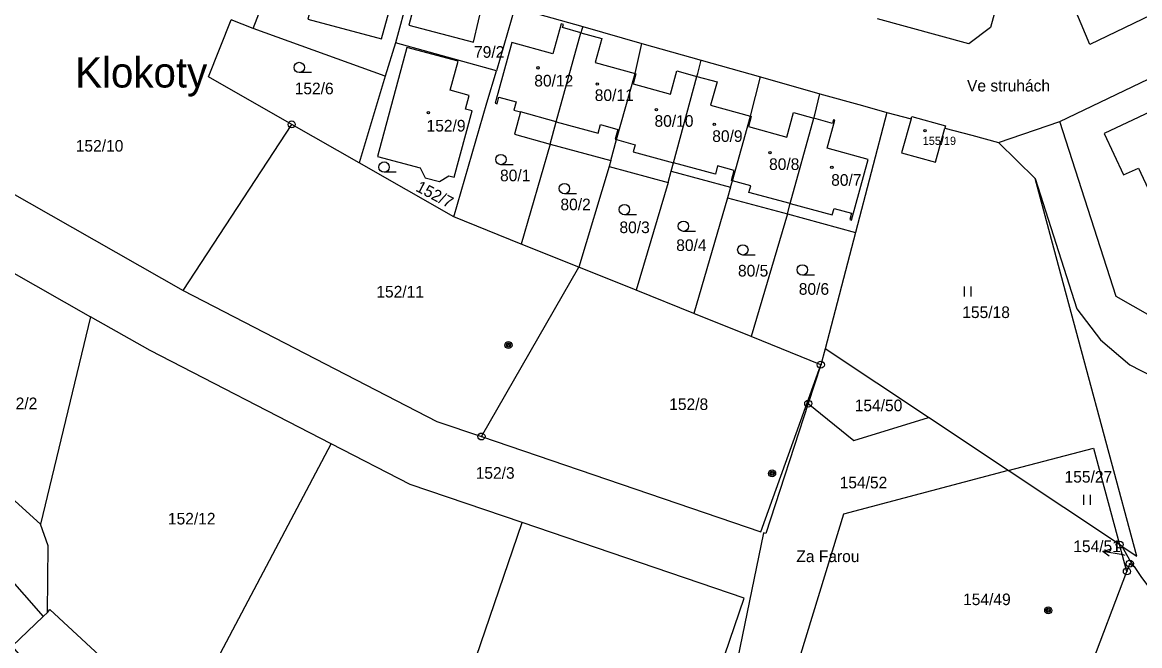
# Model space of a CAD drawing. Extents: x -737240 to -735272, y -1119606 to -1117878.
# Drawn here: x -736982.1 to -736818.9, y -1119214.7 to -1119123.6 of the extents above; entities that cross this region are included whole.
import ezdxf

# ---------------------------------------------------------------- set-up
doc = ezdxf.new("R2010")
doc.units = 0
for name, color, linetype in [('Level 1', 7, 'Continuous'), ('Level 15', 7, 'Continuous'), ('Level 16', 7, 'Continuous'), ('Level 18', 7, 'Continuous'), ('Level 19', 7, 'Continuous'), ('Level 25', 7, 'Continuous'), ('Level 4', 7, 'Continuous')]:
    doc.layers.add(name, color=color, linetype=linetype)

msp = doc.modelspace()

# ---------------------------------------------------------------- linework, layer by layer
at = {"layer": 'Level 1'}
for p, q in [((-736925.04, -1119117.17), (-736927.6, -1119126.54)), ((-736910.14, -1119121.39), (-736912.85, -1119130.67)), ((-736910.14, -1119121.39), (-736900.24, -1119124.19)), ((-736948.37, -1119124.45), (-736951.6, -1119123.2)), ((-736900.24, -1119124.19), (-736891.58, -1119126.64)), ((-736929.07, -1119131.43), (-736948.37, -1119124.45)), ((-736904.12, -1119138.08), (-736900.5, -1119125.08)), ((-736927.6, -1119126.54), (-736929.07, -1119131.43)), ((-736912.85, -1119130.67), (-736927.6, -1119126.54)), ((-736892.6, -1119131.03), (-736891.58, -1119126.64)), ((-736891.58, -1119126.64), (-736882.92, -1119129.09)), ((-736882.92, -1119129.09), (-736874.26, -1119131.54)), ((-736830.54, -1119138.05), (-736810.68, -1119128.52)), ((-736929.07, -1119131.43), (-736932.87, -1119144.11)), ((-736895.32, -1119140.7), (-736892.6, -1119131.03)), ((-736886.96, -1119144.12), (-736883.55, -1119131.46)), ((-736875.75, -1119137.3), (-736874.26, -1119131.54)), ((-736874.26, -1119131.54), (-736865.59, -1119133.99)), ((-736878.38, -1119146.72), (-736875.75, -1119137.3)), ((-736855.83, -1119136.74), (-736860.41, -1119154.27)), ((-736855.83, -1119136.74), (-736852.28, -1119137.69)), ((-736958.6, -1119162.77), (-736942.74, -1119138.48)), ((-736932.87, -1119144.11), (-736942.74, -1119138.48)), ((-736904.97, -1119141.36), (-736904.12, -1119138.08)), ((-736869.92, -1119150.05), (-736866.47, -1119137.58)), ((-736839.49, -1119141.11), (-736830.54, -1119138.05)), ((-736904.97, -1119141.36), (-736909.22, -1119155.96)), ((-736904.97, -1119141.36), (-736896.13, -1119143.75)), ((-736896.13, -1119143.75), (-736895.32, -1119140.7)), ((-736834.17, -1119146.38), (-736839.49, -1119141.11)), ((-736896.13, -1119143.75), (-736896.37, -1119144.65)), ((-736919.08, -1119151.97), (-736932.87, -1119144.11)), ((-736896.37, -1119144.65), (-736900.82, -1119159.34)), ((-736896.37, -1119144.65), (-736887.76, -1119146.99)), ((-736887.76, -1119146.99), (-736887.31, -1119145.32)), ((-736887.31, -1119145.32), (-736886.96, -1119144.12)), ((-736887.31, -1119145.32), (-736878.65, -1119147.67)), ((-736887.76, -1119146.99), (-736892.42, -1119162.73)), ((-736878.65, -1119147.67), (-736878.38, -1119146.72)), ((-736878.65, -1119147.67), (-736879.07, -1119149.2)), ((-736879.07, -1119149.2), (-736884.03, -1119166.11)), ((-736879.07, -1119149.2), (-736870.35, -1119151.57)), ((-736870.35, -1119151.57), (-736869.92, -1119150.05)), ((-736909.22, -1119155.96), (-736919.08, -1119151.97)), ((-736870.35, -1119151.57), (-736875.63, -1119169.5)), ((-736870.35, -1119151.57), (-736860.41, -1119154.27)), ((-736860.41, -1119154.27), (-736864.85, -1119171.27)), ((-736900.82, -1119159.34), (-736909.22, -1119155.96)), ((-736915.02, -1119184.09), (-736900.82, -1119159.34)), ((-736892.42, -1119162.73), (-736900.82, -1119159.34)), ((-736884.03, -1119166.11), (-736892.42, -1119162.73)), ((-736972.12, -1119166.59), (-736979.42, -1119196.9)), ((-736875.63, -1119169.5), (-736884.03, -1119166.11)), ((-736865.46, -1119173.6), (-736875.63, -1119169.5)), ((-736864.85, -1119171.27), (-736865.46, -1119173.6)), ((-736849.75, -1119181.31), (-736864.85, -1119171.27)), ((-736865.46, -1119173.6), (-736867.3, -1119179.28)), ((-736838.08, -1119189.08), (-736849.75, -1119181.31)), ((-736959.18, -1119227.16), (-736936.96, -1119185.17)), ((-736821.82, -1119199.89), (-736838.08, -1119189.08)), ((-736921.18, -1119232.15), (-736909.08, -1119196.68)), ((-736820.76, -1119203.81), (-736821.82, -1119199.89)), ((-736821.43, -1119200.15), (-736821.82, -1119199.89)), ((-736830.42, -1119229.22), (-736820.76, -1119203.81)), ((-736979.03, -1119210.41), (-736978.41, -1119209.82))]:
    msp.add_line(p, q, dxfattribs=at)
for points in [[(-736838.44, -1119116.17), (-736840.67, -1119124.32), (-736843.82, -1119126.71), (-736857.18, -1119123.06)], [(-736923.93, -1119117.48), (-736925.63, -1119123.96), (-736916.21, -1119126.44), (-736914.72, -1119120.16)], [(-736814.71, -1119121.3), (-736826.19, -1119126.79), (-736829.11, -1119119.8)], [(-736942.74, -1119138.48), (-736954.91, -1119131.54), (-736951.6, -1119123.2)], [(-736900.5, -1119125.08), (-736903.17, -1119124.33), (-736903.04, -1119123.88), (-736903.4, -1119123.78), (-736904.62, -1119128.17), (-736910.58, -1119126.51), (-736913.04, -1119135.36), (-736912.73, -1119135.45), (-736912.47, -1119134.48), (-736909.96, -1119135.17), (-736910.3, -1119136.4), (-736909.33, -1119136.66)], [(-736900.24, -1119124.19), (-736900.38, -1119124.63), (-736900.5, -1119125.08)], [(-736930.21, -1119143.17), (-736923.96, -1119144.85), (-736923.25, -1119146.3), (-736921.15, -1119146.84), (-736919.81, -1119146.01), (-736919, -1119146.19), (-736916.39, -1119136.52), (-736917.36, -1119136.26), (-736916.8, -1119134.25), (-736919.58, -1119133.47), (-736918.43, -1119129.23), (-736925.92, -1119127.22), (-736930.21, -1119143.17)], [(-736883.55, -1119131.46), (-736883.43, -1119131.03), (-736882.92, -1119129.09)], [(-736919.08, -1119151.97), (-736914.22, -1119135.32), (-736912.85, -1119130.67)], [(-736866.47, -1119137.58), (-736866.32, -1119137.06), (-736865.59, -1119133.99)], [(-736865.59, -1119133.99), (-736859.39, -1119135.74), (-736855.83, -1119136.74)], [(-736813.95, -1119135.03), (-736824.1, -1119139.8), (-736821.24, -1119145.87), (-736819.07, -1119144.88), (-736817.3, -1119148.63), (-736809.3, -1119144.91), (-736813.95, -1119135.03)], [(-736909.33, -1119136.66), (-736910.22, -1119139.93), (-736904.97, -1119141.36)], [(-736852.28, -1119137.69), (-736852.18, -1119137.33), (-736847.26, -1119138.69), (-736847.35, -1119139.01)], [(-736852.28, -1119137.69), (-736853.67, -1119142.62), (-736848.73, -1119143.99), (-736847.35, -1119139.01)], [(-736847.35, -1119139.01), (-736843.39, -1119140.07), (-736839.49, -1119141.11)], [(-736793.45, -1119164.56), (-736802.54, -1119168.8), (-736807.84, -1119168.73), (-736812.66, -1119167.94), (-736817.35, -1119166.45), (-736822.33, -1119163.61), (-736830.54, -1119138.05)], [(-736994.26, -1119142.48), (-736994.15, -1119142.56), (-736958.6, -1119162.77)], [(-736834.17, -1119146.38), (-736828.05, -1119165.45), (-736824.63, -1119169.96), (-736820.34, -1119173.62), (-736815.31, -1119176.18), (-736809.83, -1119177.49), (-736806.12, -1119177.49)], [(-736821.43, -1119200.15), (-736819.29, -1119201.59), (-736831.42, -1119156.58), (-736834.17, -1119146.38)], [(-737005.03, -1119151.45), (-737004.606, -1119151.067), (-737004.134, -1119150.745), (-737003.622, -1119150.492), (-737003.08, -1119150.312), (-737002.518, -1119150.208), (-737001.947, -1119150.182), (-737001.378, -1119150.235), (-737000.822, -1119150.366), (-737000.289, -1119150.572), (-736999.79, -1119150.85), (-736972.12, -1119166.59)], [(-736958.6, -1119162.77), (-736921.53, -1119181.88), (-736915.02, -1119184.09)], [(-736936.96, -1119185.17), (-736963.43, -1119171.53), (-736972.12, -1119166.59)], [(-736915.02, -1119184.09), (-736874.24, -1119198.01), (-736865.46, -1119173.6)], [(-736867.3, -1119179.28), (-736873.48, -1119198.27), (-736873.81, -1119198.16), (-736880.72, -1119231.56)], [(-736867.3, -1119179.28), (-736860.63, -1119184.69), (-736849.75, -1119181.31)], [(-736909.08, -1119196.68), (-736925.46, -1119191.1), (-736936.96, -1119185.17)], [(-736838.08, -1119189.08), (-736825.62, -1119185.79), (-736821.82, -1119199.89)], [(-736838.08, -1119189.08), (-736862.16, -1119195.43), (-736868.43, -1119215.96), (-736868.76, -1119217.19)], [(-736979.42, -1119196.9), (-736985.87, -1119191.09), (-736991.42, -1119196.98)], [(-736978.41, -1119209.82), (-736978.29, -1119200.09), (-736979.42, -1119196.9)], [(-736884.42, -1119230.43), (-736876.68, -1119207.74), (-736909.08, -1119196.68)], [(-736819.7, -1119203.08), (-736820.31, -1119202.17), (-736821.43, -1119200.15)], [(-737012.78, -1119221.1), (-737005.4, -1119215.3), (-736993.42, -1119207.09), (-736987.09, -1119201.28), (-736979.03, -1119210.41)], [(-736820.76, -1119203.81), (-736820.33, -1119202.68), (-736819.7, -1119203.08)], [(-736819.7, -1119203.08), (-736818.63, -1119204.71), (-736816.77, -1119207.12), (-736814.73, -1119209.38), (-736812.53, -1119211.48), (-736810.18, -1119213.41), (-736807.69, -1119215.17), (-736805.07, -1119216.72), (-736802.35, -1119218.08), (-736799.53, -1119219.23), (-736796.64, -1119220.17), (-736793.68, -1119220.89), (-736773.1, -1119225.22)], [(-736969.8, -1119234.44), (-736980.64, -1119220.71), (-736979.33, -1119219.56), (-736983.57, -1119214.72), (-736979.03, -1119210.41)], [(-736978.41, -1119209.82), (-736978.06, -1119209.4), (-736968.13, -1119218.58), (-736959.18, -1119227.16)]]:
    msp.add_lwpolyline(points, dxfattribs=at)
at = {"layer": 'Level 16'}
for points in [[(-736823.366, -1119201.559), (-736824.265, -1119200.894), (-736823.194, -1119200.574)], [(-736821.06, -1119201.46), (-736821.31, -1119201.41), (-736824.265, -1119200.894)]]:
    msp.add_lwpolyline(points, dxfattribs=at)
at = {"layer": 'Level 25'}
for p, q in [((-736939.858, -1119130.91), (-736941.64, -1119130.91)), ((-736927.468, -1119145.47), (-736929.25, -1119145.47)), ((-736910.398, -1119144.37), (-736912.18, -1119144.37)), ((-736901.128, -1119148.62), (-736902.91, -1119148.62)), ((-736892.368, -1119151.69), (-736894.15, -1119151.69)), ((-736883.748, -1119154.11), (-736885.53, -1119154.11)), ((-736875.068, -1119157.57), (-736876.85, -1119157.57)), ((-736866.378, -1119160.51), (-736868.16, -1119160.51)), ((-736844.537, -1119162.155), (-736844.537, -1119163.655)), ((-736843.515, -1119163.655), (-736843.515, -1119162.155)), ((-736827.077, -1119192.595), (-736827.077, -1119194.095)), ((-736826.055, -1119194.095), (-736826.055, -1119192.595))]:
    msp.add_line(p, q, dxfattribs=at)
for centre, major_axis, ratio in [((-736941.64, -1119130.154), (0.764, 0), 0.9894236), ((-736906.77, -1119130.21), (0.18, 0), 0.9848078), ((-736898.11, -1119132.58), (0.18, 0), 0.9848078), ((-736922.78, -1119136.75), (0.18, 0), 0.9848078), ((-736889.48, -1119136.34), (0.18, 0), 0.9848078), ((-736942.74, -1119138.48), (0.516, 0), 0.9848078), ((-736942.74, -1119138.48), (0.0375, 0), 0.9848078), ((-736881.02, -1119138.46), (0.18, 0), 0.9848078), ((-736850.24, -1119139.39), (0.18, 0), 0.9848078), ((-736912.18, -1119143.614), (0.764, 0), 0.9894236), ((-736872.89, -1119142.61), (0.18, 0), 0.9848078), ((-736929.25, -1119144.714), (0.764, 0), 0.9894236), ((-736863.85, -1119144.76), (0.18, 0), 0.9848078), ((-736902.91, -1119147.864), (0.764, 0), 0.9894236), ((-736894.15, -1119150.934), (0.764, 0), 0.9894236), ((-736885.53, -1119153.354), (0.764, 0), 0.9894236), ((-736876.85, -1119156.814), (0.764, 0), 0.9894236), ((-736868.16, -1119159.754), (0.764, 0), 0.9894236), ((-736911.08, -1119170.73), (0.516, 0), 0.9848078), ((-736911.08, -1119170.73), (0.309, 0), 0.9848078), ((-736911.08, -1119170.73), (0.155, 0), 0.9848078), ((-736865.46, -1119173.6), (0.516, 0), 0.9848078), ((-736865.46, -1119173.6), (0.0375, 0), 0.9848078), ((-736867.3, -1119179.28), (0.516, 0), 0.9848078), ((-736867.3, -1119179.28), (0.0375, 0), 0.9848078), ((-736915.02, -1119184.09), (0.516, 0), 0.9848078), ((-736915.02, -1119184.09), (0.0375, 0), 0.9848078), ((-736872.58, -1119189.48), (0.516, 0), 0.9848078), ((-736872.58, -1119189.48), (0.309, 0), 0.9848078), ((-736872.58, -1119189.48), (0.155, 0), 0.9848078), ((-736821.82, -1119199.89), (0.516, 0), 0.9848078), ((-736821.82, -1119199.89), (0.0375, 0), 0.9848078), ((-736820.33, -1119202.68), (0.516, 0), 0.9848078), ((-736820.33, -1119202.68), (0.0375, 0), 0.9848078), ((-736820.76, -1119203.81), (0.516, 0), 0.9848078), ((-736820.76, -1119203.81), (0.0375, 0), 0.9848078), ((-736832.25, -1119209.51), (0.516, 0), 0.9848078), ((-736832.25, -1119209.51), (0.309, 0), 0.9848078), ((-736832.25, -1119209.51), (0.155, 0), 0.9848078)]:
    msp.add_ellipse(centre, major_axis=major_axis, ratio=ratio, dxfattribs=at)
at = {"layer": 'Level 4'}
for p, q in [((-736948.37, -1119124.45), (-736943.58, -1119111.91)), ((-736904.12, -1119138.08), (-736909.33, -1119136.66))]:
    msp.add_line(p, q, dxfattribs=at)
for points in [[(-736936.37, -1119113.96), (-736936.69, -1119115.3), (-736938.14, -1119114.95), (-736940.39, -1119123.09), (-736929.62, -1119125.97), (-736927.06, -1119116.6)], [(-736900.5, -1119125.08), (-736897.45, -1119125.92), (-736898.42, -1119129.41), (-736892.6, -1119131.03)], [(-736892.6, -1119131.03), (-736892.46, -1119131.07), (-736892.87, -1119132.53), (-736887.44, -1119134.04), (-736886.49, -1119130.63), (-736883.55, -1119131.46)], [(-736883.55, -1119131.46), (-736880.62, -1119132.27), (-736881.57, -1119135.68), (-736875.75, -1119137.3)], [(-736875.75, -1119137.3), (-736875.61, -1119137.34), (-736876.02, -1119138.8), (-736870.44, -1119140.35), (-736869.44, -1119136.75), (-736866.47, -1119137.58)], [(-736904.12, -1119138.08), (-736897.99, -1119139.74), (-736897.66, -1119138.51), (-736895.1, -1119139.21), (-736895.5, -1119140.65), (-736895.32, -1119140.7)], [(-736869.92, -1119150.05), (-736863.78, -1119151.71), (-736863.52, -1119150.75), (-736860.97, -1119151.44), (-736861.23, -1119152.4), (-736860.99, -1119152.47), (-736858.53, -1119143.63), (-736864.53, -1119141.95), (-736863.4, -1119137.87), (-736863.61, -1119137.81), (-736863.75, -1119138.33), (-736866.47, -1119137.58)], [(-736895.32, -1119140.7), (-736892.57, -1119141.45), (-736892.86, -1119142.51), (-736886.96, -1119144.12)], [(-736878.38, -1119146.72), (-736878.5, -1119146.68), (-736878.1, -1119145.21), (-736880.53, -1119144.55), (-736880.86, -1119145.77), (-736886.96, -1119144.12)], [(-736869.92, -1119150.05), (-736875.96, -1119148.41), (-736875.69, -1119147.44), (-736878.38, -1119146.72)]]:
    msp.add_lwpolyline(points, dxfattribs=at)

# ---------------------------------------------------------------- texts
at = {"layer": 'Level 15'}
for s, height, p in [('Klokoty', 4.4, (-736974.37, -1119133.09)), ('Ve struhách', 1.7, (-736844.11, -1119133.67)), ('Za Farou', 1.7, (-736869.04, -1119202.45))]:
    msp.add_text(s, height=height, dxfattribs=at).set_placement(p)
at = {"layer": 'Level 16'}
msp.add_text('154/51', height=1.7, dxfattribs=at).set_placement((-736828.59, -1119200.99))
at = {"layer": 'Level 18'}
for s, height, p in [('79/2', 1.7, (-736916.11, -1119128.74)), ('152/6', 1.7, (-736942.305, -1119134.08)), ('152/10', 1.7, (-736974.28, -1119142.46)), ('80/1', 1.7, (-736912.31, -1119146.79)), ('80/2', 1.7, (-736903.49, -1119151.03)), ('80/3', 1.7, (-736894.87, -1119154.37)), ('80/4', 1.7, (-736886.58, -1119156.98)), ('80/5', 1.7, (-736877.56, -1119160.71)), ('80/6', 1.7, (-736868.68, -1119163.38)), ('152/11', 1.7, (-736930.38, -1119163.78)), ('155/18', 1.7, (-736844.8, -1119166.78)), ('152/2', 1.7, (-736985.585, -1119180.1)), ('152/8', 1.7, (-736887.6, -1119180.22)), ('154/50', 1.7, (-736860.51, -1119180.4)), ('152/3', 1.7, (-736915.87, -1119190.27)), ('155/27', 1.7, (-736829.86, -1119190.83)), ('154/52', 1.7, (-736862.71, -1119191.67)), ('152/12', 1.7, (-736960.82, -1119196.95)), ('154/51', 0.1, (-736821.06, -1119201.46)), ('154/49', 1.7, (-736844.68, -1119208.74))]:
    msp.add_text(s, height=height, dxfattribs=at).set_placement(p)
msp.add_text('152/7', height=1.7, rotation=332.35407, dxfattribs=at).set_placement((-736924.748, -1119148.146))
at = {"layer": 'Level 19'}
for s, height, p in [('80/12', 1.7, (-736907.31, -1119132.94)), ('80/11', 1.7, (-736898.48, -1119135.06)), ('80/10', 1.7, (-736889.75, -1119138.83)), ('152/9', 1.7, (-736923.04, -1119139.52)), ('80/9', 1.7, (-736881.32, -1119141.04)), ('155/19', 1.19, (-736850.578, -1119141.47)), ('80/8', 1.7, (-736873.02, -1119145.14)), ('80/7', 1.7, (-736863.95, -1119147.45))]:
    msp.add_text(s, height=height, dxfattribs=at).set_placement(p)

doc.saveas('drawing.dxf')
